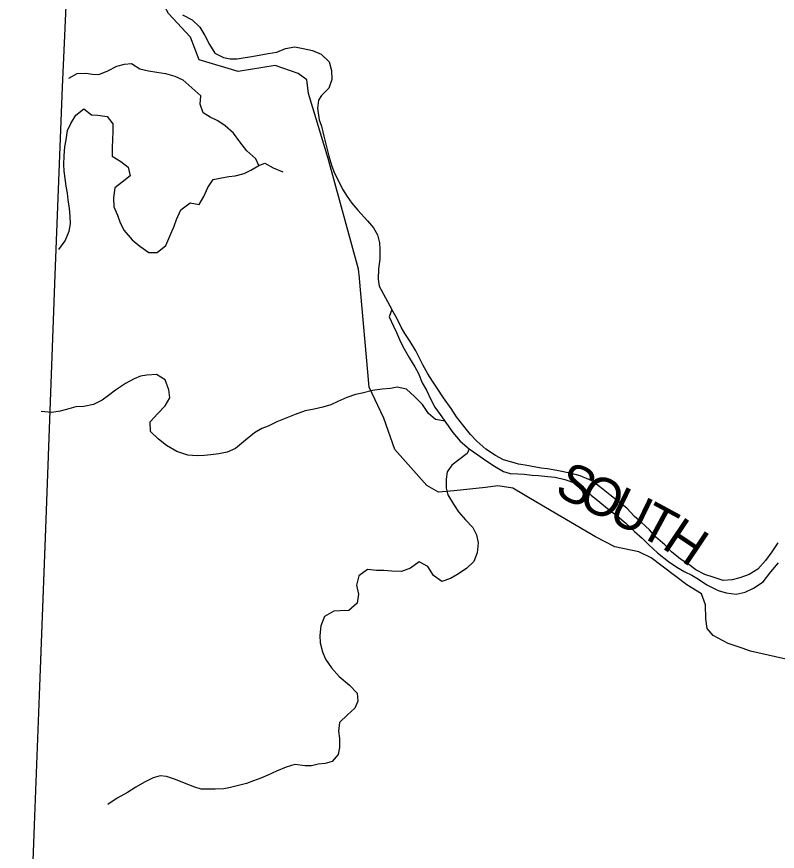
# Model space of a CAD drawing. Extents: x 1310247 to 1552180, y 377264 to 706493.
# Drawn here: x 1312899 to 1318897, y 503189 to 509769 of the extents above; entities that cross this region are included whole.
import ezdxf

# ---------------------------------------------------------------- set-up
doc = ezdxf.new("R2010")
doc.units = 0
for name, color, linetype in [('GM_X_County', 7, 'Continuous'), ('GM_X_Minor_River', 7, 'Continuous'), ('GM_X_Township', 7, 'Continuous'), ('GM_X_Township_Road', 7, 'Continuous'), ('GM_X_Township_Road_Text', 7, 'Continuous'), ('GM_X_Township_ROW', 7, 'Continuous')]:
    doc.layers.add(name, color=color, linetype=linetype)

msp = doc.modelspace()

# ---------------------------------------------------------------- linework, layer by layer
at = {"layer": 'GM_X_County'}
msp.add_lwpolyline([(1312903.4, 499724.9), (1313040.9, 503395.7), (1313081.9, 504488.6), (1313128.6, 505732.9), (1313203.7, 507734.7), (1313259.3, 509214), (1313321.2, 510554.1), (1313325.9, 510654.6), (1313508.8, 515343.4), (1313515.9, 515484.3), (1313785.8, 520640.4), (1313963.3, 524640.7)], dxfattribs=at)
at = {"layer": 'GM_X_Minor_River'}
for points in [[(1314205.7, 509783.8), (1314282.9, 509745.8), (1314343.6, 509688.1), (1314384, 509620.9), (1314420.3, 509549.8), (1314460.6, 509480.6), (1314530, 509448.8), (1314583.8, 509437.5), (1314637.9, 509436.2), (1314700.4, 509448.7), (1314754.7, 509455.4), (1314881.7, 509480.4), (1314950.1, 509490.8), (1315019, 509519.2), (1315091.5, 509531.5), (1315159.3, 509517.8), (1315233.1, 509502), (1315300.6, 509474.2), (1315363.2, 509412.5), (1315381.4, 509343.9), (1315383.7, 509273.6), (1315359.9, 509206), (1315304.2, 509147.1)], [(1313310.7, 509285.9), (1313375.7, 509320.4), (1313443.9, 509322.8), (1313495.9, 509315.5), (1313548, 509314.2), (1313618.9, 509342.6), (1313688, 509379), (1313750.6, 509395.6), (1313804.9, 509400.3), (1313870, 509358.6), (1313939.7, 509342.8), (1314005.6, 509331.2), (1314073.5, 509321.5), (1314145.2, 509299.7), (1314210.6, 509272), (1314350.8, 509145)], [(1313232.4, 507932.9), (1313280.7, 508001.7), (1313313.3, 508077), (1313323.2, 508137), (1313321.2, 508197.3), (1313315.1, 508257.8), (1313305.3, 508326.4), (1313298.9, 508376.8), (1313290.7, 508433.4), (1313280.6, 508494), (1313274.5, 508552.4), (1313270.1, 508602.8), (1313272.4, 508673), (1313278.6, 508743.2), (1313288.5, 508799.1), (1313300.8, 508871), (1313326.7, 508926.5), (1313365, 508993.6), (1313428.7, 509041.8), (1313489.4, 508995.6), (1313539.5, 508994), (1313613.3, 508981.6), (1313657.6, 508924), (1313657.6, 508861.7), (1313655.7, 508803.5), (1313651.5, 508735.3), (1313653.4, 508668.9), (1313720.3, 508628.6), (1313778.9, 508582.6), (1313794.8, 508513.7), (1313731, 508465.5), (1313673.4, 508421.2), (1313662.8, 508341.1), (1313666.6, 508270.7), (1313694.5, 508203.5), (1313712.9, 508152.7), (1313744.8, 508085.4), (1313810.6, 508010.9), (1313871.2, 507960.8), (1313941.8, 507910.3), (1314008, 507910.2), (1314075.9, 507964.3), (1314106.4, 508039.7), (1314141, 508117), (1314160.8, 508170.6), (1314193.3, 508245.9), (1314267.4, 508301.8), (1314339.1, 508287.5), (1314375.3, 508350.6), (1314407.7, 508421.9), (1314449.8, 508484.9), (1314500.4, 508497.3), (1314573, 508509.1), (1314623.3, 508515.5), (1314692.1, 508533.4), (1314745.1, 508559.8), (1314808.5, 508596), (1314784.1, 508649), (1314713.9, 508711.5), (1314658.1, 508783.6), (1314610.1, 508851.5), (1314543.7, 508907.8), (1314484.8, 508947.9), (1314425.6, 508977.9), (1314370.6, 509011.8), (1314346.7, 509080.8), (1314350.8, 509145)], [(1315304.2, 509147.1), (1315278.5, 509111.5), (1315272.5, 509049.4), (1315285.5, 508956.5), (1315303.9, 508905.7), (1315321.4, 508826.8), (1315337.5, 508764), (1315360.5, 508668.8), (1315384, 508591.8), (1315406.3, 508536.8), (1315434.6, 508479.6), (1315468.5, 508410.2), (1315504.7, 508352.8), (1315541.1, 508299.4), (1315589.4, 508243.6), (1315665, 508160.9), (1315713.3, 508105.1), (1315745.7, 508049.8), (1315759.6, 507985.1), (1315764, 507934.7), (1315763.5, 507856.4), (1315751.1, 507782.4), (1315750.4, 507700), (1315756.7, 507645.6), (1315857, 507459.6)], [(1314808.5, 508596), (1314857.2, 508614.5), (1314922.2, 508578.3), (1314997.4, 508545.8)], [(1315857, 507459.6), (1315837, 507401.9), (1315870.8, 507330.5), (1315895.3, 507279.5), (1315927, 507206.2), (1315955.3, 507151), (1315997.1, 507077.4), (1316038.9, 507007.7), (1316067.4, 506956.6), (1316097.1, 506883.3), (1316131.3, 506823.9), (1316165, 506750.5), (1316197.2, 506691.2), (1316239.4, 506631.6), (1316287.3, 506561.8), (1316339.2, 506491.8), (1316397.2, 506423.7), (1316467.4, 506361.1), (1316536.1, 506314.8), (1316598.9, 506270.6), (1316667.6, 506224.2), (1316738.5, 506183.7), (1316790.1, 506168), (1316850.2, 506164.1), (1316900.3, 506162.5), (1316964.2, 506154.4), (1317014.2, 506150.8), (1317088.2, 506144.4), (1317146.2, 506138.5), (1317221.9, 506120), (1317297.2, 506093.5), (1317362.4, 506061.3), (1317430.5, 505996.8), (1317498.9, 505940.4), (1317557.5, 505892.3), (1317635.8, 505831.5), (1317702.3, 505777.2), (1317772.3, 505710.6), (1317830.7, 505656.5), (1317883.2, 505604.6), (1317953.4, 505542.1), (1318039.5, 505473), (1318104.2, 505428.8), (1318169.2, 505392.5), (1318222.5, 505364.7), (1318275.7, 505334.9), (1318342.5, 505290.5), (1318431.3, 505245.5), (1318494.8, 505225.4), (1318572.8, 505216.8), (1318643.5, 505232.6), (1318708.7, 505264.7), (1318786.5, 505312.5), (1318847.3, 505392.9), (1318905.7, 505463.3)], [(1318900.8, 505620.2), (1318854.4, 505549.4), (1318804, 505480.7), (1318743.7, 505414.3), (1318676.1, 505372.3), (1318603, 505344.5), (1318540.4, 505330.4), (1318470, 505324.6), (1318398.5, 505347), (1318327, 505371.4), (1318254, 505407.9), (1318189.4, 505458.2), (1318134.3, 505492.1), (1318064, 505548.6), (1318009.6, 505604.6), (1317937.5, 505669.2), (1317889.1, 505723), (1317822.8, 505783.4), (1317770.1, 505829.3), (1317710, 505893.5), (1317577.1, 506000.2), (1317496.8, 506063), (1317428.2, 506111.4), (1317343.2, 506150.3), (1317273.5, 506166.6), (1317157.9, 506190.4), (1317086.2, 506204.8), (1317034.2, 506210.4), (1316908.6, 506232.5), (1316856.6, 506240.2), (1316803, 506256), (1316737.4, 506274.2), (1316674.3, 506308.3), (1316597.7, 506359), (1316527.6, 506423.5), (1316479.1, 506475.3), (1316425.1, 506541.3), (1316367.2, 506613.5), (1316325.2, 506679.1), (1316263.7, 506763.5), (1316214.1, 506841.4), (1316177.8, 506896.8), (1316141.5, 506954.2), (1316101.6, 507023.8), (1316075.3, 507076.9), (1316047, 507134), (1316001.3, 507207.8), (1315959.2, 507271.5), (1315930.8, 507322.6), (1315898.8, 507387.9), (1315857, 507459.6)], [(1316287.3, 506561.8), (1316277.9, 506580.2), (1316202.1, 506594.6), (1316145.4, 506640.7), (1316099.5, 506710.4), (1316037.4, 506774.7), (1315973.1, 506833), (1315899.4, 506847.4), (1315846.9, 506839), (1315780.5, 506833.1), (1315703.9, 506821.5), (1315623.1, 506802), (1315570.5, 506789.6), (1315501.5, 506765.6), (1315432.4, 506735.7), (1315375.3, 506709.4), (1315312.5, 506689.3), (1315245.9, 506675.3), (1315175.2, 506661.5), (1315094, 506632), (1315016.8, 506602.3), (1314949.7, 506574.3), (1314882.4, 506540.2), (1314831.7, 506521.8), (1314774.4, 506487.4), (1314704.3, 506429.4), (1314626, 506363.6), (1314558.9, 506335.6), (1314494.2, 506321.5), (1314429.8, 506313.5), (1314377.5, 506309.2), (1314323.2, 506306.9), (1314249.2, 506313.3), (1314161.9, 506342.2), (1314081.2, 506388.9), (1314016.5, 506437.2), (1313954.3, 506497.5), (1313952.7, 506573.9), (1314011, 506640.3), (1314069.2, 506700.8), (1314107.3, 506763.8), (1314099.4, 506828.4), (1314069.8, 506905.7), (1314000.9, 506948), (1313926.5, 506942.4), (1313876.2, 506936), (1313825.3, 506913.5), (1313757.9, 506877.4), (1313678, 506825.7), (1313624.5, 506783.2), (1313573.2, 506746.7), (1313503.9, 506712.7), (1313429.1, 506695), (1313366.8, 506693), (1313310.2, 506678.7), (1313241.3, 506658.8), (1313176.8, 506648.8), (1313092.8, 506655.5)], [(1316467.4, 506361.1), (1316452.2, 506325.5), (1316386.4, 506275.3), (1316330.8, 506232.9), (1316295.1, 506181.8), (1316287.1, 506121.8), (1316286.9, 506051.5), (1316299.2, 505998.8), (1316345, 505925), (1316383.2, 505865.5), (1316437.3, 505801.5), (1316495.5, 505741.4), (1316525.7, 505684.2), (1316537.8, 505621.5), (1316531.2, 505541.3), (1316502.9, 505473.9), (1316447, 505419.5), (1316371.1, 505367.6), (1316320, 505339.1), (1316253, 505315.1), (1316186.4, 505363.5), (1316140.6, 505435.3), (1316073.5, 505471.6), (1316005.7, 505421.5), (1315932.7, 505395.7), (1315856.5, 505398.1), (1315794.5, 505402.1), (1315736.4, 505404), (1315666.3, 505410.2), (1315598.5, 505360.1), (1315580.1, 505286.4), (1315593.9, 505215.6), (1315583.6, 505145.6), (1315517.5, 505087.5), (1315451.2, 505085.5), (1315398.9, 505081.2), (1315327.4, 505039.3), (1315298.9, 504965.8), (1315290.4, 504889.7), (1315292.6, 504831.4), (1315310.3, 504760.5), (1315334.6, 504703.5), (1315382.5, 504635.6), (1315442.5, 504567.4), (1315524.5, 504498.5), (1315584.6, 504434.3), (1315590.7, 504371.8), (1315564.8, 504316.4), (1315509, 504265.9), (1315444.8, 504203.7), (1315436.6, 504135.6), (1315444.8, 504079.1), (1315444.5, 504006.8), (1315434.7, 503952.9), (1315386.7, 503896.1), (1315332, 503879.8), (1315277.7, 503875.5), (1315223.2, 503863.1), (1315173, 503862.7), (1315093.1, 503873.3), (1315024.2, 503851.4), (1314949, 503821.7), (1314879.8, 503789.7), (1314824.8, 503765.3), (1314767.9, 503743), (1314711.1, 503722.8), (1314658.6, 503710.4), (1314585.8, 503692.6), (1314533.3, 503682.2), (1314464.9, 503678.3), (1314404.8, 503678.3), (1314354.7, 503679.8), (1314302.9, 503693.6), (1314223.8, 503726.2), (1314152.5, 503754.6), (1314081, 503779), (1314031, 503782.6), (1313976.4, 503768.2), (1313907.1, 503734.3), (1313837.6, 503694.3), (1313772, 503652.2), (1313692.3, 503606.5), (1313618.5, 503556.6)]]:
    msp.add_lwpolyline(points, dxfattribs=at)
at = {"layer": 'GM_X_Township'}
msp.add_lwpolyline([(1312903.4, 499724.9), (1313040.9, 503395.7), (1313081.9, 504488.6), (1313128.6, 505732.9), (1313203.7, 507734.7), (1313259.3, 509214), (1313321.2, 510554.1)], dxfattribs=at)
at = {"layer": 'GM_X_Township_Road'}
for points in [[(1319022.3, 504690.2), (1318684.9, 504765.8), (1318619.2, 504789), (1318509.7, 504827.8), (1318390.7, 504890.6), (1318343.7, 504945.9), (1318333.3, 505022.4), (1318331.6, 505132.8), (1318299.3, 505219.9), (1318184.4, 505288.6), (1317902.1, 505501.5), (1317804.8, 505549.8), (1317615.1, 505588), (1317462.3, 505667.6), (1316992.8, 505944.8), (1316810.5, 506051.1), (1316692.6, 506069.7), (1316596.1, 506057.7), (1316348.8, 506030.9), (1316224.3, 506021.6), (1316133.2, 506073.7), (1315880.3, 506356.2), (1315795.3, 506605), (1315678, 506848.4), (1315601.8, 507704.7)], [(1313081.9, 504487.5), (1313081.9, 504488.6), (1313128.6, 505732.3)], [(1312899.3, 499616.6), (1312903.4, 499724.9), (1313040.9, 503395.7), (1313081.9, 504487.5)]]:
    msp.add_lwpolyline(points, dxfattribs=at)
at = {"layer": 'GM_X_Township_ROW'}
for points in [[(1315601.8, 507704.7), (1315601.4, 507709.3), (1315595.2, 507779.8), (1315354.6, 508650.3), (1315200.8, 509163.5), (1315187.1, 509272.2), (1315119.9, 509321.8), (1314938.2, 509385.4), (1314644.9, 509336), (1314338, 509428.9), (1314269.6, 509609.1), (1314096.9, 509793.5), (1314010, 509953.9), (1314025.8, 509984.6), (1314021, 510021.7), (1313993.3, 510046.5), (1313945.4, 510054.2), (1313865.5, 510056.7), (1313830.5, 510252.2), (1313845.5, 510367.5), (1313961.3, 510595.4), (1314066.1, 510673.3), (1314079.1, 510840)], [(1313128.6, 505732.3), (1313128.6, 505732.9), (1313203.7, 507734.7)]]:
    msp.add_lwpolyline(points, dxfattribs=at)

# ---------------------------------------------------------------- texts
at = {"layer": 'GM_X_Township_Road_Text'}
for s, rotation, p in [('S', 334.28348, (1317130.6, 506004)), ('O', 334.2856, (1317313, 505916.1)), ('U', 334.17387, (1317550.7, 505801.6)), ('T', 331.64542, (1317785.2, 505688.2)), ('H', 326.06733, (1317976.1, 505585.6))]:
    msp.add_text(s, height=300, rotation=rotation, dxfattribs=at).set_placement(p)

doc.saveas('drawing.dxf')
